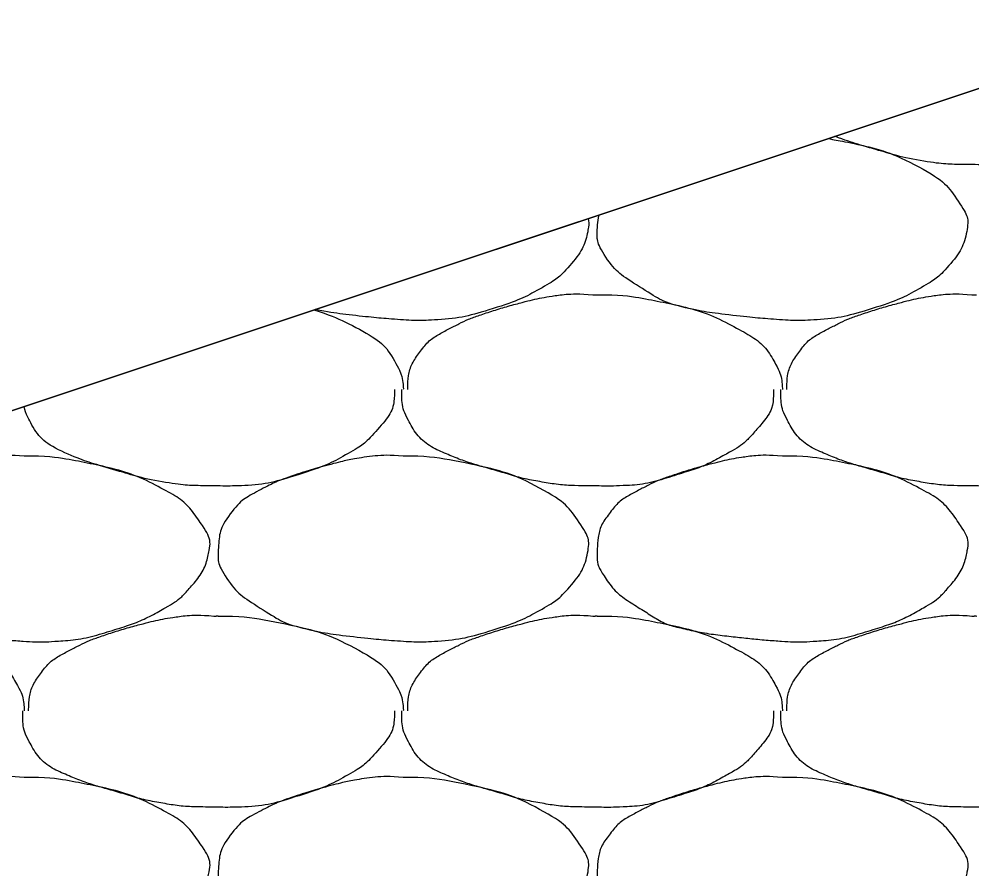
# Model space of a CAD drawing. Extents: x 1373719 to 1374161, y 379835 to 380167.
# Drawn here: x 1373943.37 to 1373944.528, y 379974.78 to 379975.813 of the extents above; entities that cross this region are included whole.
import ezdxf

# ---------------------------------------------------------------- set-up
doc = ezdxf.new("R2010")
doc.units = 0
doc.layers.add('Aggregate Base Course', color=7, linetype='Continuous')
doc.layers.add('SIGNATURE', color=7, linetype='Continuous')

msp = doc.modelspace()

# ---------------------------------------------------------------- linework, layer by layer
msp.add_line((1373933.8548, 379972.1686), (1373945.8548, 379976.1686))
at = {"layer": 'Aggregate Base Course'}
for points, degree in [([(1373944.7476, 379975.7536), (1373944.7477, 379975.7518), (1373944.7477, 379975.75), (1373944.7476, 379975.7482), (1373944.7469, 379975.7299), (1373944.7354, 379975.7141), (1373944.7224, 379975.6996), (1373944.7142, 379975.6904), (1373944.7056, 379975.6838), (1373944.6954, 379975.678), (1373944.6773, 379975.6677), (1373944.6594, 379975.659), (1373944.6396, 379975.6528), (1373944.6141, 379975.6447), (1373944.5886, 379975.6376), (1373944.5622, 379975.6366), (1373944.5508, 379975.6361), (1373944.5394, 379975.6361), (1373944.528, 379975.6366)], 3), ([(1373944.353, 379975.668), (1373944.3609, 379975.6667), (1373944.3689, 379975.6652), (1373944.409, 379975.657), (1373944.4387, 379975.6472), (1373944.4885, 379975.6205), (1373944.5022, 379975.606), (1373944.5211, 379975.5776), (1373944.5242, 379975.5678), (1373944.5196, 379975.5423), (1373944.5108, 379975.5255), (1373944.489, 379975.5012), (1373944.4806, 379975.4948), (1373944.4523, 379975.4787), (1373944.4344, 379975.47), (1373944.3891, 379975.4557), (1373944.3635, 379975.4492), (1373944.324, 379975.4467), (1373944.3108, 379975.4467), (1373944.2778, 379975.4489), (1373944.258, 379975.4508), (1373944.2164, 379975.4554), (1373944.1949, 379975.4588), (1373944.1558, 379975.4679), (1373944.1406, 379975.4773), (1373944.1069, 379975.4984), (1373944.0924, 379975.5093), (1373944.0733, 379975.5385), (1373944.072, 379975.5491), (1373944.0729, 379975.5645), (1373944.0735, 379975.5699), (1373944.0747, 379975.5752)], 3), ([(1373944.528, 379975.6366), (1373944.5256, 379975.6366), (1373944.5232, 379975.6366), (1373944.5009, 379975.6366), (1373944.4811, 379975.6384), (1373944.4404, 379975.6457), (1373944.4203, 379975.6522), (1373944.3868, 379975.6618), (1373944.374, 379975.6659), (1373944.3613, 379975.6708)], 3), ([(1373944.0614, 379975.5708), (1373944.0623, 379975.5668), (1373944.0625, 379975.5629), (1373944.0588, 379975.5423), (1373944.05, 379975.5255), (1373944.0282, 379975.5012), (1373944.0198, 379975.4948), (1373943.9915, 379975.4787), (1373943.9736, 379975.47), (1373943.9283, 379975.4557), (1373943.9027, 379975.4492), (1373943.8632, 379975.4467), (1373943.85, 379975.4467), (1373943.817, 379975.4489), (1373943.7972, 379975.4508), (1373943.7613, 379975.4547), (1373943.7454, 379975.4571), (1373943.7296, 379975.4602)], 3), ([(1373943.8422, 379975.363), (1373943.8422, 379975.3636), (1373943.8422, 379975.3642), (1373943.8422, 379975.3648), (1373943.8425, 379975.3799), (1373943.8468, 379975.3945), (1373943.8566, 379975.408), (1373943.8665, 379975.4216), (1373943.8788, 379975.4296), (1373943.8926, 379975.4368), (1373943.9044, 379975.4429), (1373943.9161, 379975.4487), (1373943.9286, 379975.453), (1373943.9465, 379975.459), (1373943.9643, 379975.4644), (1373943.9826, 379975.4692), (1373943.9939, 379975.4721), (1373944.0052, 379975.4746), (1373944.0168, 379975.4764), (1373944.0335, 379975.479), (1373944.0505, 379975.4796), (1373944.0672, 379975.4782)], 3), ([(1373944.0672, 379975.4782), (1373944.069, 379975.4781), (1373944.0708, 379975.4783), (1373944.0726, 379975.4782)], 2), ([(1373944.0726, 379975.4782), (1373944.099, 379975.4785), (1373944.1254, 379975.4746), (1373944.1518, 379975.4692), (1373944.184, 379975.4626), (1373944.2137, 379975.4528), (1373944.2436, 379975.4368), (1373944.2635, 379975.4261), (1373944.2794, 379975.4122), (1373944.2904, 379975.3918), (1373944.2951, 379975.383), (1373944.2969, 379975.3741), (1373944.2976, 379975.3648), (1373944.2977, 379975.3642), (1373944.2977, 379975.3636), (1373944.2976, 379975.363)], 3), ([(1373944.303, 379975.363), (1373944.303, 379975.3636), (1373944.303, 379975.3642), (1373944.303, 379975.3648), (1373944.3033, 379975.3799), (1373944.3076, 379975.3945), (1373944.3174, 379975.408), (1373944.3273, 379975.4216), (1373944.3396, 379975.4296), (1373944.3534, 379975.4368), (1373944.3652, 379975.4429), (1373944.3769, 379975.4487), (1373944.3894, 379975.453), (1373944.4073, 379975.459), (1373944.4251, 379975.4644), (1373944.4434, 379975.4692), (1373944.4547, 379975.4721), (1373944.466, 379975.4746), (1373944.4776, 379975.4764), (1373944.4943, 379975.479), (1373944.5113, 379975.4796), (1373944.528, 379975.4782)], 3), ([(1373944.528, 379975.4782), (1373944.5298, 379975.4781), (1373944.5316, 379975.4783), (1373944.5334, 379975.4782)], 2), ([(1373943.7281, 379975.4597), (1373943.7467, 379975.4539), (1373943.7647, 379975.4465), (1373943.8027, 379975.4261), (1373943.8186, 379975.4122), (1373943.8343, 379975.383), (1373943.8361, 379975.3741), (1373943.8369, 379975.3642), (1373943.8369, 379975.3636), (1373943.8368, 379975.363)], 3), ([(1373943.826, 379975.363), (1373943.8261, 379975.3612), (1373943.8261, 379975.3594), (1373943.8253, 379975.3393), (1373943.8138, 379975.3235), (1373943.7926, 379975.2998), (1373943.784, 379975.2932), (1373943.7557, 379975.2771), (1373943.7378, 379975.2684), (1373943.6925, 379975.2541), (1373943.667, 379975.247), (1373943.6292, 379975.2455), (1373943.6178, 379975.2455), (1373943.6064, 379975.246)], 3), ([(1373944.0672, 379975.246), (1373944.0648, 379975.246), (1373944.0624, 379975.246), (1373944.06, 379975.246), (1373944.0401, 379975.246), (1373944.0203, 379975.2478), (1373944.0006, 379975.2514), (1373943.9796, 379975.2551), (1373943.9595, 379975.2616), (1373943.9391, 379975.2674), (1373943.9214, 379975.2725), (1373943.9043, 379975.2782), (1373943.8872, 379975.2856), (1373943.8682, 379975.2938), (1373943.8523, 379975.3076), (1373943.8422, 379975.327), (1373943.837, 379975.337), (1373943.835, 379975.3471), (1373943.835, 379975.3576), (1373943.835, 379975.3594), (1373943.835, 379975.3612), (1373943.835, 379975.363)], 3), ([(1373944.2868, 379975.363), (1373944.2869, 379975.3612), (1373944.2869, 379975.3594), (1373944.2868, 379975.3576), (1373944.2861, 379975.3393), (1373944.2746, 379975.3235), (1373944.2616, 379975.309), (1373944.2534, 379975.2998), (1373944.2448, 379975.2932), (1373944.2346, 379975.2874), (1373944.2165, 379975.2771), (1373944.1986, 379975.2684), (1373944.1788, 379975.2622), (1373944.1533, 379975.2541), (1373944.1278, 379975.247), (1373944.1014, 379975.246), (1373944.09, 379975.2455), (1373944.0786, 379975.2455), (1373944.0672, 379975.246)], 3), ([(1373944.528, 379975.246), (1373944.5256, 379975.246), (1373944.5232, 379975.246), (1373944.5208, 379975.246), (1373944.5009, 379975.246), (1373944.4811, 379975.2478), (1373944.4614, 379975.2514), (1373944.4404, 379975.2551), (1373944.4203, 379975.2616), (1373944.3999, 379975.2674), (1373944.3822, 379975.2725), (1373944.3651, 379975.2782), (1373944.348, 379975.2856), (1373944.329, 379975.2938), (1373944.3131, 379975.3076), (1373944.303, 379975.327), (1373944.2978, 379975.337), (1373944.2958, 379975.3471), (1373944.2958, 379975.3576), (1373944.2958, 379975.3594), (1373944.2958, 379975.3612), (1373944.2958, 379975.363)], 3), ([(1373944.7476, 379975.363), (1373944.7477, 379975.3612), (1373944.7477, 379975.3594), (1373944.7476, 379975.3576), (1373944.7469, 379975.3393), (1373944.7354, 379975.3235), (1373944.7224, 379975.309), (1373944.7142, 379975.2998), (1373944.7056, 379975.2932), (1373944.6954, 379975.2874), (1373944.6773, 379975.2771), (1373944.6594, 379975.2684), (1373944.6396, 379975.2622), (1373944.6141, 379975.2541), (1373944.5886, 379975.247), (1373944.5622, 379975.246), (1373944.5508, 379975.2455), (1373944.5394, 379975.2455), (1373944.528, 379975.246)], 3), ([(1373943.6064, 379975.246), (1373943.604, 379975.246), (1373943.6016, 379975.246), (1373943.5793, 379975.246), (1373943.5595, 379975.2478), (1373943.5188, 379975.2551), (1373943.4987, 379975.2616), (1373943.4606, 379975.2725), (1373943.4435, 379975.2782), (1373943.4074, 379975.2938), (1373943.3915, 379975.3076), (1373943.3788, 379975.332), (1373943.377, 379975.3371), (1373943.3758, 379975.3423)], 3), ([(1373943.376, 379975.282), (1373943.4024, 379975.2823), (1373943.4288, 379975.2784), (1373943.4552, 379975.273), (1373943.4874, 379975.2664), (1373943.5171, 379975.2566), (1373943.547, 379975.2406), (1373943.5669, 379975.2299), (1373943.5806, 379975.2154), (1373943.5938, 379975.1956), (1373943.5995, 379975.187), (1373943.6026, 379975.1772), (1373943.601, 379975.1686), (1373943.598, 379975.1517), (1373943.5892, 379975.1349), (1373943.5758, 379975.12), (1373943.5674, 379975.1106), (1373943.559, 379975.1042), (1373943.5488, 379975.0984), (1373943.5307, 379975.0881), (1373943.5128, 379975.0794), (1373943.493, 379975.0732), (1373943.4675, 379975.0651), (1373943.4419, 379975.0586), (1373943.4156, 379975.057), (1373943.4024, 379975.0561), (1373943.3892, 379975.0561), (1373943.376, 379975.057), (1373943.3562, 379975.0583), (1373943.3364, 379975.0602), (1373943.3166, 379975.0624), (1373943.2948, 379975.0648), (1373943.2733, 379975.0682), (1373943.2518, 379975.0732), (1373943.2342, 379975.0773), (1373943.219, 379975.0867), (1373943.2032, 379975.0966), (1373943.1853, 379975.1078), (1373943.1708, 379975.1187), (1373943.1582, 379975.138), (1373943.1517, 379975.1479), (1373943.1504, 379975.1585), (1373943.151, 379975.1686), (1373943.1518, 379975.1832), (1373943.1549, 379975.1979), (1373943.1654, 379975.2118), (1373943.176, 379975.2258), (1373943.1876, 379975.2334), (1373943.2014, 379975.2406), (1373943.2132, 379975.2467), (1373943.2249, 379975.2525), (1373943.2374, 379975.2568), (1373943.2553, 379975.2628), (1373943.2731, 379975.2682), (1373943.2914, 379975.273), (1373943.3027, 379975.2759), (1373943.314, 379975.2784), (1373943.3256, 379975.2802), (1373943.3423, 379975.2828), (1373943.3593, 379975.2834), (1373943.376, 379975.282)], 3), ([(1373943.8368, 379975.282), (1373943.8632, 379975.2823), (1373943.8896, 379975.2784), (1373943.9482, 379975.2664), (1373943.9779, 379975.2566), (1373944.0277, 379975.2299), (1373944.0414, 379975.2154), (1373944.0603, 379975.187), (1373944.0634, 379975.1772), (1373944.0588, 379975.1517), (1373944.05, 379975.1349), (1373944.0282, 379975.1106), (1373944.0198, 379975.1042), (1373943.9915, 379975.0881), (1373943.9736, 379975.0794), (1373943.9283, 379975.0651), (1373943.9027, 379975.0586), (1373943.8632, 379975.0561), (1373943.85, 379975.0561), (1373943.817, 379975.0583), (1373943.7972, 379975.0602), (1373943.7556, 379975.0648), (1373943.7341, 379975.0682), (1373943.695, 379975.0773), (1373943.6798, 379975.0867), (1373943.6461, 379975.1078), (1373943.6316, 379975.1187), (1373943.6125, 379975.1479), (1373943.6112, 379975.1585), (1373943.6126, 379975.1832), (1373943.6157, 379975.1979), (1373943.6368, 379975.2258), (1373943.6484, 379975.2334), (1373943.674, 379975.2467), (1373943.6857, 379975.2525), (1373943.7161, 379975.2628), (1373943.7339, 379975.2682), (1373943.7635, 379975.2759), (1373943.7748, 379975.2784), (1373943.8031, 379975.2828), (1373943.8201, 379975.2834), (1373943.8368, 379975.282)], 3), ([(1373944.2976, 379975.282), (1373944.324, 379975.2823), (1373944.3504, 379975.2784), (1373944.3768, 379975.273), (1373944.409, 379975.2664), (1373944.4387, 379975.2566), (1373944.4686, 379975.2406), (1373944.4885, 379975.2299), (1373944.5022, 379975.2154), (1373944.5154, 379975.1956), (1373944.5211, 379975.187), (1373944.5242, 379975.1772), (1373944.5226, 379975.1686), (1373944.5196, 379975.1517), (1373944.5108, 379975.1349), (1373944.4974, 379975.12), (1373944.489, 379975.1106), (1373944.4806, 379975.1042), (1373944.4704, 379975.0984), (1373944.4523, 379975.0881), (1373944.4344, 379975.0794), (1373944.4146, 379975.0732), (1373944.3891, 379975.0651), (1373944.3635, 379975.0586), (1373944.3372, 379975.057), (1373944.324, 379975.0561), (1373944.3108, 379975.0561), (1373944.2976, 379975.057), (1373944.2778, 379975.0583), (1373944.258, 379975.0602), (1373944.2382, 379975.0624), (1373944.2164, 379975.0648), (1373944.1949, 379975.0682), (1373944.1734, 379975.0732), (1373944.1558, 379975.0773), (1373944.1406, 379975.0867), (1373944.1248, 379975.0966), (1373944.1069, 379975.1078), (1373944.0924, 379975.1187), (1373944.0798, 379975.138), (1373944.0733, 379975.1479), (1373944.072, 379975.1585), (1373944.0726, 379975.1686), (1373944.0734, 379975.1832), (1373944.0765, 379975.1979), (1373944.087, 379975.2118), (1373944.0976, 379975.2258), (1373944.1092, 379975.2334), (1373944.123, 379975.2406), (1373944.1348, 379975.2467), (1373944.1465, 379975.2525), (1373944.159, 379975.2568), (1373944.1769, 379975.2628), (1373944.1947, 379975.2682), (1373944.213, 379975.273), (1373944.2243, 379975.2759), (1373944.2356, 379975.2784), (1373944.2472, 379975.2802), (1373944.2639, 379975.2828), (1373944.2809, 379975.2834), (1373944.2976, 379975.282)], 3), ([(1373943.151, 379975.0876), (1373943.1774, 379975.0879), (1373943.2038, 379975.084), (1373943.2302, 379975.0786), (1373943.2624, 379975.072), (1373943.2921, 379975.0622), (1373943.322, 379975.0462), (1373943.3419, 379975.0355), (1373943.3578, 379975.0216), (1373943.3688, 379975.0012), (1373943.3735, 379974.9924), (1373943.3753, 379974.9835), (1373943.376, 379974.9742), (1373943.3761, 379974.9736), (1373943.3761, 379974.973), (1373943.376, 379974.9724)], 3), ([(1373943.3814, 379974.9724), (1373943.3814, 379974.973), (1373943.3814, 379974.9736), (1373943.3814, 379974.9742), (1373943.3817, 379974.9893), (1373943.386, 379975.0039), (1373943.3958, 379975.0174), (1373943.4057, 379975.031), (1373943.418, 379975.039), (1373943.4318, 379975.0462), (1373943.4436, 379975.0523), (1373943.4553, 379975.0581), (1373943.4678, 379975.0624), (1373943.4857, 379975.0684), (1373943.5035, 379975.0738), (1373943.5218, 379975.0786), (1373943.5331, 379975.0815), (1373943.5444, 379975.084), (1373943.556, 379975.0858), (1373943.5727, 379975.0884), (1373943.5897, 379975.089), (1373943.6064, 379975.0876)], 3), ([(1373943.6064, 379975.0876), (1373943.6082, 379975.0875), (1373943.61, 379975.0877), (1373943.6118, 379975.0876)], 2), ([(1373943.6118, 379975.0876), (1373943.6382, 379975.0879), (1373943.6646, 379975.084), (1373943.7232, 379975.072), (1373943.7529, 379975.0622), (1373943.8027, 379975.0355), (1373943.8186, 379975.0216), (1373943.8343, 379974.9924), (1373943.8361, 379974.9835), (1373943.8369, 379974.9736), (1373943.8369, 379974.973), (1373943.8368, 379974.9724)], 3), ([(1373943.8422, 379974.9724), (1373943.8422, 379974.973), (1373943.8422, 379974.9736), (1373943.8422, 379974.9742), (1373943.8425, 379974.9893), (1373943.8468, 379975.0039), (1373943.8566, 379975.0174), (1373943.8665, 379975.031), (1373943.8788, 379975.039), (1373943.8926, 379975.0462), (1373943.9044, 379975.0523), (1373943.9161, 379975.0581), (1373943.9286, 379975.0624), (1373943.9465, 379975.0684), (1373943.9643, 379975.0738), (1373943.9826, 379975.0786), (1373943.9939, 379975.0815), (1373944.0052, 379975.084), (1373944.0168, 379975.0858), (1373944.0335, 379975.0884), (1373944.0505, 379975.089), (1373944.0672, 379975.0876)], 3), ([(1373944.0672, 379975.0876), (1373944.069, 379975.0875), (1373944.0708, 379975.0877), (1373944.0726, 379975.0876)], 2), ([(1373944.0726, 379975.0876), (1373944.099, 379975.0879), (1373944.1254, 379975.084), (1373944.1518, 379975.0786), (1373944.184, 379975.072), (1373944.2137, 379975.0622), (1373944.2436, 379975.0462), (1373944.2635, 379975.0355), (1373944.2794, 379975.0216), (1373944.2904, 379975.0012), (1373944.2951, 379974.9924), (1373944.2969, 379974.9835), (1373944.2976, 379974.9742), (1373944.2977, 379974.9736), (1373944.2977, 379974.973), (1373944.2976, 379974.9724)], 3), ([(1373944.303, 379974.9724), (1373944.303, 379974.973), (1373944.303, 379974.9736), (1373944.303, 379974.9742), (1373944.3033, 379974.9893), (1373944.3076, 379975.0039), (1373944.3174, 379975.0174), (1373944.3273, 379975.031), (1373944.3396, 379975.039), (1373944.3534, 379975.0462), (1373944.3652, 379975.0523), (1373944.3769, 379975.0581), (1373944.3894, 379975.0624), (1373944.4073, 379975.0684), (1373944.4251, 379975.0738), (1373944.4434, 379975.0786), (1373944.4547, 379975.0815), (1373944.466, 379975.084), (1373944.4776, 379975.0858), (1373944.4943, 379975.0884), (1373944.5113, 379975.089), (1373944.528, 379975.0876)], 3), ([(1373944.528, 379975.0876), (1373944.5298, 379975.0875), (1373944.5316, 379975.0877), (1373944.5334, 379975.0876)], 2), ([(1373943.6064, 379974.8554), (1373943.604, 379974.8554), (1373943.6016, 379974.8554), (1373943.5992, 379974.8554), (1373943.5793, 379974.8554), (1373943.5595, 379974.8572), (1373943.5398, 379974.8608), (1373943.5188, 379974.8645), (1373943.4987, 379974.871), (1373943.4783, 379974.8768), (1373943.4606, 379974.8819), (1373943.4435, 379974.8876), (1373943.4264, 379974.895), (1373943.4074, 379974.9032), (1373943.3915, 379974.917), (1373943.3814, 379974.9364), (1373943.3762, 379974.9464), (1373943.3742, 379974.9565), (1373943.3742, 379974.967), (1373943.3742, 379974.9688), (1373943.3742, 379974.9706), (1373943.3742, 379974.9724)], 3), ([(1373943.826, 379974.9724), (1373943.8261, 379974.9706), (1373943.8261, 379974.9688), (1373943.8253, 379974.9487), (1373943.8138, 379974.9329), (1373943.7926, 379974.9092), (1373943.784, 379974.9026), (1373943.7557, 379974.8865), (1373943.7378, 379974.8778), (1373943.6925, 379974.8635), (1373943.667, 379974.8564), (1373943.6292, 379974.8549), (1373943.6178, 379974.8549), (1373943.6064, 379974.8554)], 3), ([(1373944.0672, 379974.8554), (1373944.0648, 379974.8554), (1373944.0624, 379974.8554), (1373944.06, 379974.8554), (1373944.0401, 379974.8554), (1373944.0203, 379974.8572), (1373944.0006, 379974.8608), (1373943.9796, 379974.8645), (1373943.9595, 379974.871), (1373943.9391, 379974.8768), (1373943.9214, 379974.8819), (1373943.9043, 379974.8876), (1373943.8872, 379974.895), (1373943.8682, 379974.9032), (1373943.8523, 379974.917), (1373943.8422, 379974.9364), (1373943.837, 379974.9464), (1373943.835, 379974.9565), (1373943.835, 379974.967), (1373943.835, 379974.9688), (1373943.835, 379974.9706), (1373943.835, 379974.9724)], 3), ([(1373944.2868, 379974.9724), (1373944.2869, 379974.9706), (1373944.2869, 379974.9688), (1373944.2868, 379974.967), (1373944.2861, 379974.9487), (1373944.2746, 379974.9329), (1373944.2616, 379974.9184), (1373944.2534, 379974.9092), (1373944.2448, 379974.9026), (1373944.2346, 379974.8968), (1373944.2165, 379974.8865), (1373944.1986, 379974.8778), (1373944.1788, 379974.8716), (1373944.1533, 379974.8635), (1373944.1278, 379974.8564), (1373944.1014, 379974.8554), (1373944.09, 379974.8549), (1373944.0786, 379974.8549), (1373944.0672, 379974.8554)], 3), ([(1373944.528, 379974.8554), (1373944.5256, 379974.8554), (1373944.5232, 379974.8554), (1373944.5208, 379974.8554), (1373944.5009, 379974.8554), (1373944.4811, 379974.8572), (1373944.4614, 379974.8608), (1373944.4404, 379974.8645), (1373944.4203, 379974.871), (1373944.3999, 379974.8768), (1373944.3822, 379974.8819), (1373944.3651, 379974.8876), (1373944.348, 379974.895), (1373944.329, 379974.9032), (1373944.3131, 379974.917), (1373944.303, 379974.9364), (1373944.2978, 379974.9464), (1373944.2958, 379974.9565), (1373944.2958, 379974.967), (1373944.2958, 379974.9688), (1373944.2958, 379974.9706), (1373944.2958, 379974.9724)], 3), ([(1373944.7476, 379974.9724), (1373944.7477, 379974.9706), (1373944.7477, 379974.9688), (1373944.7476, 379974.967), (1373944.7469, 379974.9487), (1373944.7354, 379974.9329), (1373944.7224, 379974.9184), (1373944.7142, 379974.9092), (1373944.7056, 379974.9026), (1373944.6954, 379974.8968), (1373944.6773, 379974.8865), (1373944.6594, 379974.8778), (1373944.6396, 379974.8716), (1373944.6141, 379974.8635), (1373944.5886, 379974.8564), (1373944.5622, 379974.8554), (1373944.5508, 379974.8549), (1373944.5394, 379974.8549), (1373944.528, 379974.8554)], 3), ([(1373943.376, 379974.8914), (1373943.4024, 379974.8917), (1373943.4288, 379974.8878), (1373943.4552, 379974.8824), (1373943.4874, 379974.8758), (1373943.5171, 379974.866), (1373943.547, 379974.85), (1373943.5669, 379974.8393), (1373943.5806, 379974.8248), (1373943.5938, 379974.805), (1373943.5995, 379974.7964), (1373943.6026, 379974.7866), (1373943.601, 379974.778), (1373943.598, 379974.7611), (1373943.5892, 379974.7443), (1373943.5758, 379974.7294), (1373943.5674, 379974.72), (1373943.559, 379974.7136), (1373943.5488, 379974.7078), (1373943.5307, 379974.6975), (1373943.5128, 379974.6888), (1373943.493, 379974.6826), (1373943.4675, 379974.6745), (1373943.4419, 379974.668), (1373943.4156, 379974.6664), (1373943.4024, 379974.6655), (1373943.3892, 379974.6655), (1373943.376, 379974.6664), (1373943.3562, 379974.6677), (1373943.3364, 379974.6696), (1373943.3166, 379974.6718), (1373943.2948, 379974.6742), (1373943.2733, 379974.6776), (1373943.2518, 379974.6826), (1373943.2342, 379974.6867), (1373943.219, 379974.6961), (1373943.2032, 379974.706), (1373943.1853, 379974.7172), (1373943.1708, 379974.7281), (1373943.1582, 379974.7474), (1373943.1517, 379974.7573), (1373943.1504, 379974.7679), (1373943.151, 379974.778), (1373943.1518, 379974.7926), (1373943.1549, 379974.8073), (1373943.1654, 379974.8212), (1373943.176, 379974.8352), (1373943.1876, 379974.8428), (1373943.2014, 379974.85), (1373943.2132, 379974.8561), (1373943.2249, 379974.8619), (1373943.2374, 379974.8662), (1373943.2553, 379974.8722), (1373943.2731, 379974.8776), (1373943.2914, 379974.8824), (1373943.3027, 379974.8853), (1373943.314, 379974.8878), (1373943.3256, 379974.8896), (1373943.3423, 379974.8922), (1373943.3593, 379974.8928), (1373943.376, 379974.8914)], 3), ([(1373943.8368, 379974.8914), (1373943.8632, 379974.8917), (1373943.8896, 379974.8878), (1373943.9482, 379974.8758), (1373943.9779, 379974.866), (1373944.0277, 379974.8393), (1373944.0414, 379974.8248), (1373944.0603, 379974.7964), (1373944.0634, 379974.7866), (1373944.0588, 379974.7611), (1373944.05, 379974.7443), (1373944.0282, 379974.72), (1373944.0198, 379974.7136), (1373943.9915, 379974.6975), (1373943.9736, 379974.6888), (1373943.9283, 379974.6745), (1373943.9027, 379974.668), (1373943.8632, 379974.6655), (1373943.85, 379974.6655), (1373943.817, 379974.6677), (1373943.7972, 379974.6696), (1373943.7556, 379974.6742), (1373943.7341, 379974.6776), (1373943.695, 379974.6867), (1373943.6798, 379974.6961), (1373943.6461, 379974.7172), (1373943.6316, 379974.7281), (1373943.6125, 379974.7573), (1373943.6112, 379974.7679), (1373943.6126, 379974.7926), (1373943.6157, 379974.8073), (1373943.6368, 379974.8352), (1373943.6484, 379974.8428), (1373943.674, 379974.8561), (1373943.6857, 379974.8619), (1373943.7161, 379974.8722), (1373943.7339, 379974.8776), (1373943.7635, 379974.8853), (1373943.7748, 379974.8878), (1373943.8031, 379974.8922), (1373943.8201, 379974.8928), (1373943.8368, 379974.8914)], 3), ([(1373944.2976, 379974.8914), (1373944.324, 379974.8917), (1373944.3504, 379974.8878), (1373944.3768, 379974.8824), (1373944.409, 379974.8758), (1373944.4387, 379974.866), (1373944.4686, 379974.85), (1373944.4885, 379974.8393), (1373944.5022, 379974.8248), (1373944.5154, 379974.805), (1373944.5211, 379974.7964), (1373944.5242, 379974.7866), (1373944.5226, 379974.778), (1373944.5196, 379974.7611), (1373944.5108, 379974.7443), (1373944.4974, 379974.7294), (1373944.489, 379974.72), (1373944.4806, 379974.7136), (1373944.4704, 379974.7078), (1373944.4523, 379974.6975), (1373944.4344, 379974.6888), (1373944.4146, 379974.6826), (1373944.3891, 379974.6745), (1373944.3635, 379974.668), (1373944.3372, 379974.6664), (1373944.324, 379974.6655), (1373944.3108, 379974.6655), (1373944.2976, 379974.6664), (1373944.2778, 379974.6677), (1373944.258, 379974.6696), (1373944.2382, 379974.6718), (1373944.2164, 379974.6742), (1373944.1949, 379974.6776), (1373944.1734, 379974.6826), (1373944.1558, 379974.6867), (1373944.1406, 379974.6961), (1373944.1248, 379974.706), (1373944.1069, 379974.7172), (1373944.0924, 379974.7281), (1373944.0798, 379974.7474), (1373944.0733, 379974.7573), (1373944.072, 379974.7679), (1373944.0726, 379974.778), (1373944.0734, 379974.7926), (1373944.0765, 379974.8073), (1373944.087, 379974.8212), (1373944.0976, 379974.8352), (1373944.1092, 379974.8428), (1373944.123, 379974.85), (1373944.1348, 379974.8561), (1373944.1465, 379974.8619), (1373944.159, 379974.8662), (1373944.1769, 379974.8722), (1373944.1947, 379974.8776), (1373944.213, 379974.8824), (1373944.2243, 379974.8853), (1373944.2356, 379974.8878), (1373944.2472, 379974.8896), (1373944.2639, 379974.8922), (1373944.2809, 379974.8928), (1373944.2976, 379974.8914)], 3)]:
    msp.add_open_spline(points, degree=degree, dxfattribs=at)
at = {"layer": 'SIGNATURE'}
msp.add_lwpolyline([(1373946.7549, 379975.8345), (1373945.8549, 379975.7985), (1373946.2404, 379976.184), (1373945.8549, 379976.1686), (1373943.6901, 379975.447), (1373938.7049, 379973.7853), (1373947.5954, 379973.9631), (1373946.7549, 379975.8345)], dxfattribs=at)

doc.saveas('drawing.dxf')
